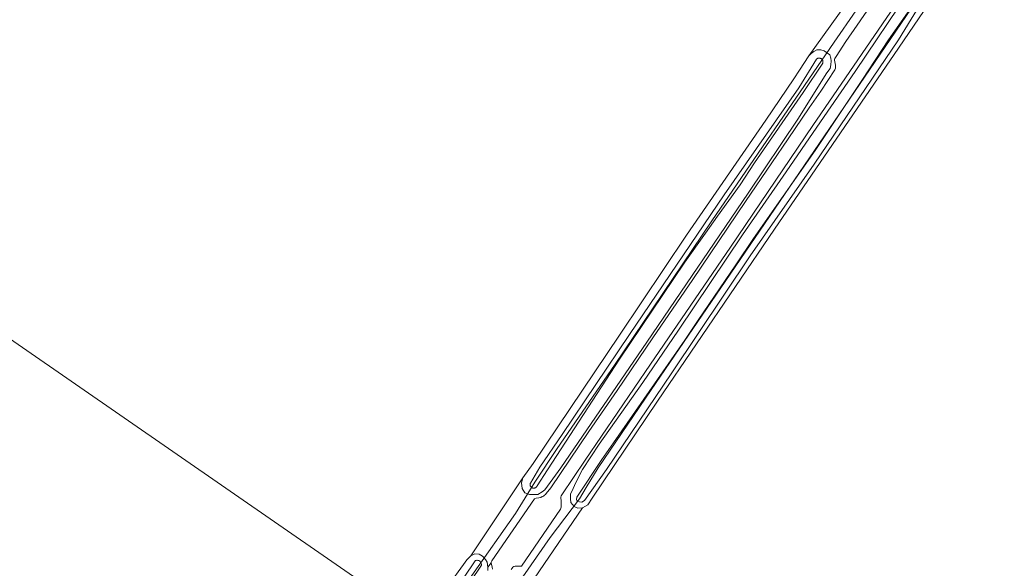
# Model space of a CAD drawing. Header units: metres. Extents: x 250001 to 257773, y 598992 to 609118.
# Tile 283 of 656: x 253455 to 253664, y 601888 to 602004. Entities that reach past the tile are written whole.
import ezdxf
from ezdxf.lldxf.tags import DXFTag

# ---------------------------------------------------------------- set-up
doc = ezdxf.new("R2010")
doc.units = ezdxf.units.M
for name, color, linetype, lineweight in [('B-WE-GR-BOUWLAND-GV', 252, 'Continuous', 13), ('B-WE-GR-GROENVOORZIENING-GV', 252, 'Continuous', 18), ('B-WE-KG-GRENS_PERCEEL-G', 150, 'KG-PERCEEL', 18), ('B-WE-OG-WATER-GV', 252, 'Continuous', 18), ('B-WE-OG-WATER_SLOOT-GV', 252, 'Continuous', 18), ('B-WE-VH-VERHARDING_GESLOTEN-GV', 252, 'Continuous', 18), ('X-XX-AL-REFERENTIE-G', 7, 'Continuous', 18)]:
    doc.layers.add(name, color=color, linetype=linetype, lineweight=lineweight)
doc.styles.get("Standard").update_dxf_attribs({"font": 'NLCS-ISO.ttf'})
tags = doc.linetypes.add('KG-PERCEEL', pattern='A,5.5,-2,["P",Standard,S=1.8,R=0,X=-0.5,Y=-0.9],-2,5.5,-2,[5,NLCS.SHX,S=0.75,R=0,X=0,Y=0],-2', length=19).pattern_tags.tags
tags[6] = DXFTag(74, 10)

# ---------------------------------------------------------------- blocks, each defined once
blk = doc.blocks.new('BS2021-132-Xref-KAD-20210617')
at = {"layer": 'B-WE-KG-GRENS_PERCEEL-G', "flags": 128}
for points in [[(253470.19, 601751.189), (253479.108, 601765.297), (253492.894, 601785.714), (253530.188, 601840.187), (253549.594, 601868.187), (253558.688, 601881.562), (253567.422, 601894.125), (253573.688, 601902.375), (253575.11, 601904.75), (253577.672, 601908.937), (253588.922, 601925.562), (253603.796, 601947.25), (253626.734, 601980.937), (253646.454, 602009.937), (253659.14, 602028.312), (253673.516, 602049.375), (253696.688, 602083.5), (253701, 602089.812), (253715.39, 602110.937), (253730.828, 602133.437), (253749.626, 602161.187), (253774.454, 602197.687), (253794.468, 602227.187), (253833.406, 602284), (253854.89, 602315.062), (253861.25, 602324.562), (253886.39, 602361.125), (253905.75, 602389.375), (253944.566, 602447), (253954.812, 602462.187), (253975.734, 602492.875), (254012.578, 602546.875), (254017.734, 602555.187), (254024.828, 602565.562), (254052.5, 602605.937), (254063.938, 602622.687), (254101.844, 602678.125), (254119.104, 602703.215), (254154.18, 602753.762), (254195.268, 602814.106), (254218.408, 602848.278)], [(253201.95, 602109.52), (253542.568, 601874.061)], [(253637.094, 602012.875), (253627.876, 601999.5), (253601.876, 601961.5), (253581.14, 601930.812), (253568.938, 601913.062), (253564.172, 601905.875), (253560.046, 601899.25), (253550.734, 601886.062), (253542.568, 601874.061)]]:
    blk.add_lwpolyline(points, dxfattribs=at)
blk = doc.blocks.new('BS2021-132-Xref-BGT-GRIJS-20210617-aangepast')
at = {"layer": 'B-WE-GR-BOUWLAND-GV', "flags": 128}
for points in [[(253667.289, 602035.931), (253641.613, 601998.195), (253615.191, 601959.679), (253590.291, 601923.149), (253576.379, 601902.479), (253575.428, 601901.067), (253574.343, 601900.418), (253564.116, 601885.456)], [(253545.822, 601883.978), (253548.955, 601888.432), (253549.725, 601889.37), (253550.46, 601890.182), (253550.536, 601890.267), (253561.637, 601906.832), (253563.788, 601909.907), (253582.177, 601937.167), (253596.485, 601958.455), (253613.324, 601982.892), (253619.293, 601991.704), (253620.537, 601993.558), (253622.497, 601996.588), (253633.608, 602012.064)]]:
    blk.add_lwpolyline(points, dxfattribs=at)
at = {"layer": 'B-WE-GR-GROENVOORZIENING-GV', "flags": 128}
for points in [[(253633.608, 602012.064), (253622.497, 601996.588), (253623.024, 601997.104), (253623.566, 601997.531), (253624.241, 601997.827), (253625.093, 601997.888), (253625.754, 601997.669), (253626.46, 601997.171), (253626.946, 601996.762), (253627.212, 601996.087), (253627.272, 601995.485), (253627.172, 601994.633), (253627.012, 601993.869), (253626.339, 601992.956), (253620.167, 601983.101), (253609.561, 601967.374), (253588.026, 601935.655), (253569.738, 601908.982), (253566.27, 601904.274), (253565.757, 601903.876), (253564.789, 601903.315), (253563.923, 601903.254), (253563.027, 601903.281), (253562.013, 601903.646), (253561.482, 601904.584), (253561.346, 601905.744), (253561.637, 601906.832), (253550.536, 601890.267), (253551.376, 601890.689), (253552.298, 601890.61), (253553.044, 601890.178), (253553.683, 601889.434), (253553.997, 601888.893), (253554.135, 601887.809), (253554.89, 601888.759), (253554.89, 601888.923), (253554.994, 601889.193), (253564.1, 601902.359), (253564.454, 601902.52), (253565.05, 601902.582), (253565.442, 601902.658), (253565.765, 601902.856), (253566.002, 601902.957), (253566.257, 601903.129), (253566.427, 601903.276), (253566.583, 601903.505), (253567.565, 601904.721), (253575.678, 601916.68), (253581.702, 601925.431), (253589.316, 601936.599), (253597.775, 601948.979), (253609, 601965.573), (253614.615, 601973.789), (253618.105, 601978.918), (253622.607, 601985.499), (253625.028, 601989.042), (253628.019, 601993.571), (253628.152, 601993.943), (253628.192, 601994.168), (253628.192, 601994.338), (253628.186, 601994.615), (253627.973, 601995.621), (253627.96, 601995.816), (253628.021, 601995.999), (253628.327, 601996.432), (253630.375, 601999.641), (253632.794, 602003.108), (253636.249, 602008.166)], [(253564.116, 601885.456), (253574.343, 601900.418), (253573.315, 601900.4), (253572.535, 601900.766), (253571.814, 601901.557), (253571.738, 601902.394), (253571.794, 601903.334), (253572.349, 601904.569), (253572.889, 601905.818), (253574.336, 601908.598), (253577.891, 601914.011), (253587.138, 601927.076), (253594.775, 601938.228), (253608.365, 601958.53), (253617.685, 601971.918), (253624.196, 601981.393), (253632.345, 601993.266), (253643.931, 602010.478)], [(253648.549, 602018.583), (253635.568, 601999.543), (253623.335, 601981.763), (253605.825, 601955.887), (253588.764, 601930.987), (253574.869, 601910.591), (253569.918, 601903.238), (253569.794, 601902.978), (253569.742, 601902.74), (253569.724, 601902.437), (253569.747, 601902.059), (253569.755, 601900.862), (253569.756, 601900.609), (253569.719, 601900.373), (253569.645, 601900.179), (253561.315, 601888.056), (253560.37, 601888.042), (253559.974, 601888.028), (253559.715, 601887.943), (253559.522, 601887.798), (253559.346, 601887.617), (253559.151, 601887.367)], [(253555.179, 601887.395), (253555.105, 601887.807), (253554.89, 601888.759), (253554.135, 601887.809), (253554.191, 601887.104)]]:
    blk.add_lwpolyline(points, dxfattribs=at)
at = {"layer": 'B-WE-OG-WATER-GV', "flags": 128}
for points in [[(253646.684, 602010.358), (253639.442, 602000), (253633.894, 601991.543), (253623.836, 601976.472), (253610.704, 601957.703), (253606.997, 601952.133), (253598.941, 601940.358), (253596.129, 601936.1), (253580.91, 601914.289), (253578.405, 601910.697), (253573.123, 601902.738), (253573.041, 601902.218), (253573.209, 601901.894), (253573.656, 601901.692), (253574.146, 601901.668), (253574.75, 601902.017), (253579.44, 601908.631), (253593.352, 601929.132), (253609.98, 601954.049), (253623.622, 601973.57), (253641.593, 602000), (253647.587, 602009.74)], [(253530.526, 601855.227), (253552.787, 601888.288), (253552.792, 601888.343), (253552.791, 601888.463), (253552.774, 601888.582), (253552.742, 601888.697), (253552.694, 601888.807), (253552.632, 601888.91), (253552.558, 601889.003), (253552.471, 601889.086), (253552.374, 601889.156), (253552.269, 601889.213), (253552.156, 601889.256), (253552.04, 601889.283), (253551.92, 601889.294), (253551.801, 601889.289), (253551.683, 601889.269), (253551.568, 601889.233), (253551.46, 601889.182), (253529.203, 601856.127)]]:
    blk.add_lwpolyline(points, dxfattribs=at)
blk.add_lwpolyline([(253624.774, 601996.09), (253624.661, 601996.092), (253624.549, 601996.078), (253624.44, 601996.048), (253624.336, 601996.003), (253624.239, 601995.943), (253624.152, 601995.871), (253620.388, 601989.742), (253604.487, 601967.04), (253584.299, 601937.289), (253570.017, 601916.058), (253565.256, 601909.065), (253563.221, 601905.667), (253563.197, 601905.596), (253563.176, 601905.488), (253563.17, 601905.378), (253563.181, 601905.268), (253563.207, 601905.16), (253563.248, 601905.058), (253563.304, 601904.962), (253563.372, 601904.876), (253563.453, 601904.801), (253563.544, 601904.737), (253563.642, 601904.688), (253563.747, 601904.653), (253563.856, 601904.634), (253563.966, 601904.631), (253564.076, 601904.644), (253564.183, 601904.672), (253564.284, 601904.716), (253564.379, 601904.773), (253564.463, 601904.844), (253564.537, 601904.926), (253564.598, 601905.018), (253564.646, 601905.118), (253566.902, 601908.519), (253582.223, 601932.095), (253596.103, 601952.691), (253600.529, 601958.829), (253603.065, 601962.485), (253607.894, 601969.132), (253610.953, 601973.835), (253621.314, 601988.745), (253625.455, 601995.006), (253625.459, 601995.016), (253625.49, 601995.125), (253625.506, 601995.237), (253625.506, 601995.35), (253625.49, 601995.462), (253625.458, 601995.571), (253625.411, 601995.674), (253625.35, 601995.769), (253625.277, 601995.855), (253625.191, 601995.93), (253625.097, 601995.992), (253624.994, 601996.04), (253624.886, 601996.073)], close=True, dxfattribs=at)
at = {"layer": 'B-WE-OG-WATER_SLOOT-GV', "flags": 128}
for points in [[(253643.931, 602010.478), (253632.345, 601993.266), (253624.196, 601981.393), (253617.685, 601971.918), (253608.365, 601958.53), (253594.775, 601938.228), (253587.138, 601927.076), (253577.891, 601914.011), (253574.336, 601908.598), (253572.889, 601905.818), (253572.349, 601904.569), (253571.794, 601903.334), (253571.738, 601902.394), (253571.814, 601901.557), (253572.535, 601900.766), (253573.315, 601900.4), (253574.343, 601900.418), (253575.428, 601901.067), (253576.379, 601902.479), (253590.291, 601923.149), (253615.191, 601959.679), (253641.613, 601998.195), (253667.289, 602035.931)], [(253647.587, 602009.74), (253641.593, 602000), (253623.622, 601973.57), (253609.98, 601954.049), (253593.352, 601929.132), (253579.44, 601908.631), (253574.75, 601902.017), (253574.146, 601901.668), (253573.656, 601901.692), (253573.209, 601901.894), (253573.041, 601902.218), (253573.123, 601902.738), (253578.405, 601910.697), (253580.91, 601914.289), (253596.129, 601936.1), (253598.941, 601940.358), (253606.997, 601952.133), (253610.704, 601957.703), (253623.836, 601976.472), (253633.894, 601991.543), (253639.442, 602000), (253646.684, 602010.358)], [(253554.191, 601887.104), (253554.135, 601887.809), (253553.997, 601888.893), (253553.683, 601889.434), (253553.044, 601890.178), (253552.298, 601890.61), (253551.376, 601890.689), (253550.536, 601890.267), (253550.46, 601890.182), (253549.725, 601889.37), (253548.955, 601888.432), (253545.822, 601883.978)], [(253529.203, 601856.127), (253551.46, 601889.182), (253551.568, 601889.233), (253551.683, 601889.269), (253551.801, 601889.289), (253551.92, 601889.294), (253552.04, 601889.283), (253552.156, 601889.256), (253552.269, 601889.213), (253552.374, 601889.156), (253552.471, 601889.086), (253552.558, 601889.003), (253552.632, 601888.91), (253552.694, 601888.807), (253552.742, 601888.697), (253552.774, 601888.582), (253552.791, 601888.463), (253552.792, 601888.343), (253552.787, 601888.288), (253530.526, 601855.227)]]:
    blk.add_lwpolyline(points, dxfattribs=at)
for points in [[(253622.497, 601996.588), (253620.537, 601993.558), (253619.293, 601991.704), (253613.324, 601982.892), (253596.485, 601958.455), (253582.177, 601937.167), (253563.788, 601909.907), (253561.637, 601906.832), (253561.346, 601905.744), (253561.482, 601904.584), (253562.013, 601903.646), (253563.027, 601903.281), (253563.923, 601903.254), (253564.789, 601903.315), (253565.757, 601903.876), (253566.27, 601904.274), (253569.738, 601908.982), (253588.026, 601935.655), (253609.561, 601967.374), (253620.167, 601983.101), (253626.339, 601992.956), (253627.012, 601993.869), (253627.172, 601994.633), (253627.272, 601995.485), (253627.212, 601996.087), (253626.946, 601996.762), (253626.46, 601997.171), (253625.754, 601997.669), (253625.093, 601997.888), (253624.241, 601997.827), (253623.566, 601997.531), (253623.024, 601997.104)], [(253625.191, 601995.93), (253625.277, 601995.855), (253625.35, 601995.769), (253625.411, 601995.674), (253625.458, 601995.571), (253625.49, 601995.462), (253625.506, 601995.35), (253625.506, 601995.237), (253625.49, 601995.125), (253625.459, 601995.016), (253625.455, 601995.006), (253621.314, 601988.745), (253610.953, 601973.835), (253607.894, 601969.132), (253603.065, 601962.485), (253600.529, 601958.829), (253596.103, 601952.691), (253582.223, 601932.095), (253566.902, 601908.519), (253564.646, 601905.118), (253564.598, 601905.018), (253564.537, 601904.926), (253564.463, 601904.844), (253564.379, 601904.773), (253564.284, 601904.716), (253564.183, 601904.672), (253564.076, 601904.644), (253563.966, 601904.631), (253563.856, 601904.634), (253563.747, 601904.653), (253563.642, 601904.688), (253563.544, 601904.737), (253563.453, 601904.801), (253563.372, 601904.876), (253563.304, 601904.962), (253563.248, 601905.058), (253563.207, 601905.16), (253563.181, 601905.268), (253563.17, 601905.378), (253563.176, 601905.488), (253563.197, 601905.596), (253563.221, 601905.667), (253565.256, 601909.065), (253570.017, 601916.058), (253584.299, 601937.289), (253604.487, 601967.04), (253620.388, 601989.742), (253624.152, 601995.871), (253624.239, 601995.943), (253624.336, 601996.003), (253624.44, 601996.048), (253624.549, 601996.078), (253624.661, 601996.092), (253624.774, 601996.09), (253624.886, 601996.073), (253624.994, 601996.04), (253625.097, 601995.992)]]:
    blk.add_lwpolyline(points, close=True, dxfattribs=at)
at = {"layer": 'B-WE-VH-VERHARDING_GESLOTEN-GV', "flags": 128}
for points in [[(253636.249, 602008.166), (253632.794, 602003.108), (253630.375, 601999.641), (253628.327, 601996.432), (253628.021, 601995.999), (253627.96, 601995.816), (253627.973, 601995.621), (253628.186, 601994.615), (253628.192, 601994.338), (253628.192, 601994.168), (253628.152, 601993.943), (253628.019, 601993.571), (253625.028, 601989.042), (253622.607, 601985.499), (253618.105, 601978.918), (253614.615, 601973.789), (253609, 601965.573), (253597.775, 601948.979), (253589.316, 601936.599), (253581.702, 601925.431), (253575.678, 601916.68), (253567.565, 601904.721), (253566.583, 601903.505), (253566.427, 601903.276), (253566.257, 601903.129), (253566.002, 601902.957), (253565.765, 601902.856), (253565.442, 601902.658), (253565.05, 601902.582), (253564.454, 601902.52), (253564.1, 601902.359), (253554.994, 601889.193), (253554.89, 601888.923), (253554.89, 601888.759), (253555.105, 601887.807), (253555.179, 601887.395)], [(253559.151, 601887.367), (253559.346, 601887.617), (253559.522, 601887.798), (253559.715, 601887.943), (253559.974, 601888.028), (253560.37, 601888.042), (253561.315, 601888.056), (253569.645, 601900.179), (253569.719, 601900.373), (253569.756, 601900.609), (253569.755, 601900.862), (253569.747, 601902.059), (253569.724, 601902.437), (253569.742, 601902.74), (253569.794, 601902.978), (253569.918, 601903.238), (253574.869, 601910.591), (253588.764, 601930.987), (253605.825, 601955.887), (253623.335, 601981.763), (253635.568, 601999.543), (253648.549, 602018.583)]]:
    blk.add_lwpolyline(points, dxfattribs=at)

msp = doc.modelspace()

# ---------------------------------------------------------------- block references
at = {"layer": 'X-XX-AL-REFERENTIE-G'}
for name in ['BS2021-132-Xref-BGT-GRIJS-20210617-aangepast', 'BS2021-132-Xref-KAD-20210617']:
    msp.add_blockref(name, (0, 0), dxfattribs=at)

doc.saveas('drawing.dxf')
